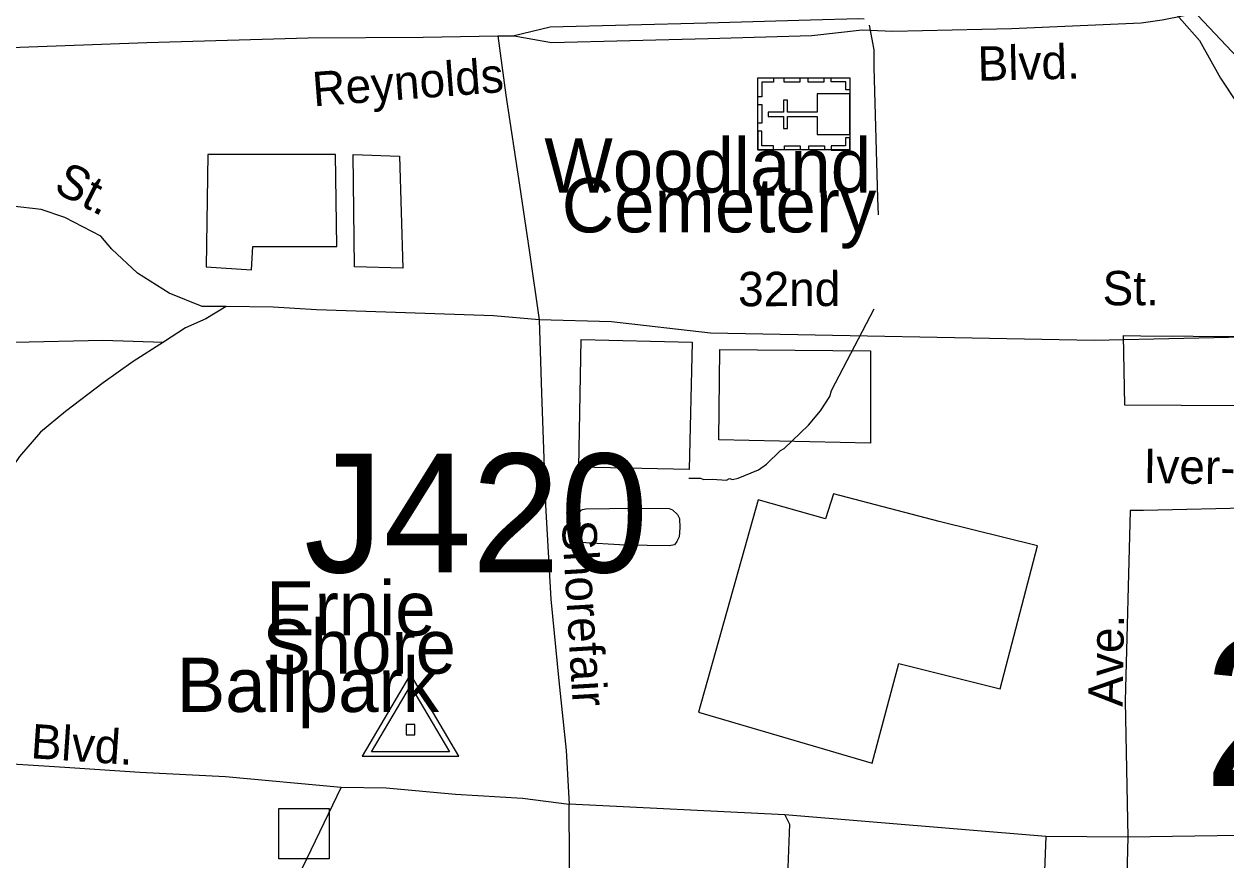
# Model space of a CAD drawing. Extents: x 1547597 to 1699558, y 810033 to 920809.
# Drawn here: x 1629091 to 1632413, y 867878 to 870188 of the extents above; entities that cross this region are included whole.
import ezdxf

# ---------------------------------------------------------------- set-up
doc = ezdxf.new("R2010")
doc.units = 0
for name, color, linetype in [('Exist Boundary Land Use Park Urban  Label', 7, 'Continuous'), ('Exist Cultural Cemetery Label', 7, 'Continuous'), ('Exist Cultural Church with Cemetery CELL', 7, 'Continuous'), ('Exist Cultural Warehouse Building Footprint', 7, 'Continuous'), ('Exist Hydrographic Misc Water Feature', 7, 'Continuous'), ('Exist Railroad Mainline', 7, 'Continuous'), ('Exist Road Non-System Structure Non-Sys Other CELL', 7, 'Continuous'), ('Exist Road Non-System Structure Non-Sys Other Number Label', 7, 'Continuous'), ('Exist Road Non-System Type 51', 7, 'Continuous'), ('Exist Road Non-System Type 51 Label', 7, 'Continuous'), ('Exist Road Secondary Structure Standard Bridge Number Label', 7, 'Continuous'), ('Exist Road Secondary Type 51 Divided Attributed', 7, 'Continuous'), ('Exist Road Secondary Type 51 Label', 7, 'Continuous'), ('Exist Road Secondary Type 51 Undivided 4 Lane Attributed', 7, 'Continuous'), ('Exist Survey Geodetic Marker CELL', 7, 'Continuous')]:
    doc.layers.add(name, color=color, linetype=linetype)

msp = doc.modelspace()

# ---------------------------------------------------------------- linework, layer by layer
at = {"layer": 'Exist Cultural Church with Cemetery CELL'}
for points in [[(1631119.1, 869840.3), (1631119.1, 870039.4), (1631373.7, 870039.4), (1631373.7, 869840.3)], [(1631162.5, 870039.5), (1631162.5, 870028.1), (1631130.3, 870028.1), (1631130.3, 869987.6), (1631119.2, 869987.6), (1631119.2, 870039.5)], [(1631235.6, 870028), (1631192.2, 870028), (1631192.2, 870039.4), (1631235.6, 870039.4)], [(1631301.5, 870028), (1631258.2, 870028), (1631258.2, 870039.4), (1631301.5, 870039.4)], [(1631373.7, 870006.3), (1631362.3, 870006.3), (1631362.3, 870028.3), (1631321.8, 870028.3), (1631321.8, 870039.4), (1631373.7, 870039.4)], [(1631373.7, 869883.4), (1631373.7, 869995.5), (1631283.1, 869995.5), (1631283.1, 869944.8), (1631201.6, 869944.8), (1631201.6, 869977.8), (1631190.6, 869977.8), (1631190.6, 869944.8), (1631148.4, 869944.8), (1631148.4, 869933.2), (1631190.6, 869933.2), (1631190.6, 869900.1), (1631201.6, 869900.1), (1631201.6, 869933.2), (1631283.1, 869933.2), (1631283.1, 869883.4)], [(1631119.1, 869914.4), (1631119.1, 869966.2), (1631130.5, 869966.2), (1631130.5, 869914.4)], [(1631162.4, 869840.3), (1631162.4, 869851.6), (1631130.2, 869851.6), (1631130.2, 869892.2), (1631119.1, 869892.2), (1631119.1, 869840.3)], [(1631236.6, 869840.3), (1631193.3, 869840.3), (1631193.3, 869851.7), (1631236.6, 869851.7)], [(1631303.8, 869840.3), (1631260.5, 869840.3), (1631260.5, 869851.7), (1631303.8, 869851.7)], [(1631373.7, 869873.4), (1631362.2, 869873.4), (1631362.2, 869851.4), (1631321.8, 869851.4), (1631321.8, 869840.2), (1631373.7, 869840.2)]]:
    msp.add_lwpolyline(points, close=True, dxfattribs=at)
at = {"layer": 'Exist Cultural Warehouse Building Footprint'}
for points in [[(1629951.9, 869827.4), (1629599.4, 869827.4), (1629595.1, 869517.6), (1629719.8, 869509), (1629724.1, 869573.6), (1629956.2, 869573.6)], [(1630000.6, 869827.4), (1630129.5, 869823.1), (1630138.1, 869513.3), (1630004.9, 869517.6)], [(1630937.8, 869309.2), (1630929.3, 868957.2), (1630625.1, 868963.6), (1630631.1, 869316.5)], [(1632178.3, 869326.8), (1632756.6, 869323.1), (1632756.6, 869131.4), (1632134.1, 869135.1), (1632130.1, 869327.9)], [(1631014.4, 869289.2), (1631431.2, 869285.5), (1631431.2, 869030.5), (1631011.4, 869039.2)], [(1630955.1, 868286.5), (1631435.1, 868145.3), (1631509.1, 868421.5), (1631789, 868351.5), (1631892.2, 868746), (1631620.7, 868813.9), (1631328.6, 868889.8), (1631306.4, 868821.3), (1631120.8, 868873.3)]]:
    msp.add_lwpolyline(points, close=True, dxfattribs=at)
at = {"layer": 'Exist Hydrographic Misc Water Feature'}
for points in [[(1630928.5, 868933.3), (1630961.2, 868933.3), (1630969.2, 868929.2), (1630993.2, 868930.8), (1631033.2, 868928.1), (1631041.2, 868932), (1631049.2, 868929.8), (1631065.2, 868933.5), (1631121.6, 868956.6), (1631143.8, 868972.2), (1631182.4, 869009.6), (1631192.5, 869015.3), (1631259.6, 869080.2), (1631292.2, 869119.7), (1631318.8, 869159.2), (1631323, 869175.2), (1631440.6, 869401.1)], [(1630644, 868848.3), (1630775.2, 868850.1), (1630874, 868849.3), (1630883.8, 868845.4), (1630897.8, 868832.9), (1630902.5, 868822), (1630903.6, 868796), (1630901.8, 868771.4), (1630896, 868758.3), (1630888.8, 868749), (1630874.6, 868746.3), (1630752.4, 868748.3), (1630628.7, 868755.5), (1630619.8, 868758), (1630613.7, 868767.5), (1630610.2, 868781.7), (1630610.3, 868795.9), (1630613.3, 868812.9), (1630622.6, 868834.5), (1630630.8, 868844.7), (1630635, 868846.6), (1630644, 868848.3)]]:
    msp.add_lwpolyline(points, dxfattribs=at)
at = {"layer": 'Exist Railroad Mainline'}
msp.add_lwpolyline([(1633900.3, 868574.7), (1633705.5, 868640.7), (1633673.2, 868664.1), (1633638.5, 868680.3), (1633573.8, 868724.1), (1633488.1, 868818.3), (1633411.7, 868919.6), (1633209.6, 869185.7), (1632901.7, 869612.4), (1632304.2, 870244.7)], dxfattribs=at)
at = {"layer": 'Exist Road Non-System Structure Non-Sys Other CELL'}
msp.add_lwpolyline([(1629795.7, 868020.8), (1629934.7, 868020.8), (1629934.7, 867881.7), (1629795.7, 867881.7)], close=True, dxfattribs=at)
at = {"layer": 'Exist Road Non-System Type 51'}
msp.add_line((1631194.5, 868003.3), (1630598.4, 868032.7), dxfattribs=at)
for points in [[(1632242.7, 870253.5), (1632339.7, 870142.6), (1632398, 870038.3), (1632484.5, 869907.9), (1632502.4, 869864.1), (1632678, 869537.9), (1632752.8, 869425.8), (1632792.6, 869330.7)], [(1631427.2, 870185.5), (1631440.3, 870116.6), (1631440.1, 870068.6), (1631449.9, 869706.7), (1631451.8, 869660.7)], [(1630400.6, 870155.8), (1630422.7, 869991.7), (1630460.5, 869743.3), (1630488.7, 869557.3), (1630515, 869371)], [(1629649.8, 869407.4), (1629584, 869407.9), (1629492.3, 869444.8), (1629404.9, 869499.6), (1629333.7, 869566.3), (1629304, 869602.5), (1629204.5, 869653.6), (1629138.8, 869676.1), (1629058.9, 869685), (1628929, 869682.2), (1628799, 869685.4), (1628659.1, 869686.7)], [(1629649.8, 869407.4), (1629593.7, 869373.9), (1629537.3, 869348.5), (1629477.1, 869309.1)], [(1630515, 869371), (1630389.1, 869382.2), (1630145.3, 869390.5), (1629899.6, 869398.9), (1629779.9, 869406), (1629649.8, 869407.4)], [(1630515, 869371), (1630521.1, 869169), (1630532.2, 868859), (1630547.7, 868599.1), (1630569.5, 868372.9), (1630589.8, 868180.8), (1630598.4, 868032.7)], [(1632792.6, 869330.7), (1632049.4, 869313.5), (1630988.5, 869334.1), (1630714.8, 869365.2), (1630515, 869371)], [(1628657.5, 869302.9), (1628821.5, 869307.4), (1629065.3, 869309), (1629309.3, 869314.7), (1629477.1, 869309.1)], [(1629477.1, 869309.1), (1629392.6, 869255.9), (1629310.1, 869196.6), (1629205.5, 869117.7), (1629137.1, 869060.4), (1629078.5, 868993), (1629047.9, 868947.4), (1629023.6, 868893.6), (1628978.8, 868806.1), (1628950.1, 868734.4)], [(1632505.4, 868851.1), (1632185.2, 868844.2), (1632148.5, 868844.2)], [(1632148.5, 868844.2), (1632135.1, 868316.7), (1632141.8, 867941.3)], [(1629044.6, 868144.7), (1629204, 868135.1), (1629411.6, 868121.1), (1629648.1, 868108.8), (1629968.1, 868079.2)], [(1629968.1, 868079.2), (1629860.4, 867855.4), (1629746.7, 867603.3), (1629639.1, 867580.1), (1629609.6, 867428.1), (1629577.9, 867333), (1629570.7, 867268.7), (1629558.1, 867208.7), (1629568.4, 867083.1), (1629572.6, 866907.1), (1629569.7, 866792.7), (1629568.9, 866677.7), (1629563.1, 866555.8), (1629566.9, 866456)], [(1629968.1, 868079.2), (1630092.6, 868077.1), (1630283.6, 868060.5), (1630469.3, 868048.7), (1630598.4, 868032.7)], [(1630885.4, 866159.2), (1630882.7, 866219.4), (1630866.3, 866276.8), (1630827.9, 866329.2), (1630763.4, 866412.2), (1630691, 866501.5), (1630642.2, 866572.1), (1630596.2, 866692.9), (1630591.8, 866779.9), (1630587.8, 866889.3), (1630587.6, 867077.2), (1630593.9, 867327), (1630596.3, 867580.9), (1630599.1, 867876.8), (1630598.4, 868032.7)], [(1631194.5, 868003.3), (1631206.8, 867977.5), (1631196.7, 867713.8), (1631194.5, 867697.6), (1631191.6, 867691), (1631187.5, 867686.5), (1631156.6, 867681.7), (1630940.6, 867655.9), (1630912.1, 867652.5)], [(1631915.8, 867943.4), (1631194.5, 868003.3)], [(1631915.8, 867943.4), (1631911.8, 867848.3), (1631855, 867714.7), (1631755, 867604.6), (1631681.6, 867504.4), (1631628.2, 867390.9), (1631601.5, 867220.6), (1631621.5, 867093.7), (1631668.2, 866926.8), (1631756.4, 866602.2)], [(1632141.8, 867941.3), (1631915.8, 867943.4)], [(1632141.8, 867941.3), (1632125.3, 867290.7)], [(1632512, 867946.3), (1632141.8, 867941.3)]]:
    msp.add_lwpolyline(points, dxfattribs=at)
at = {"layer": 'Exist Road Secondary Type 51 Divided Attributed'}
for points in [[(1630445.7, 870155.7), (1630549.6, 870137), (1630982.6, 870148.6), (1631269, 870156.5), (1631408.2, 870171.9), (1631492.2, 870168.6), (1631820.2, 870176.3), (1632179, 870191.9), (1632236.5, 870199.6), (1632297.9, 870211.9), (1632323.8, 870239.7)], [(1631413.5, 870201.8), (1631398.4, 870203.1), (1631265.2, 870198.9), (1630978.7, 870190.9), (1630545.8, 870179.4), (1630445.7, 870155.7)]]:
    msp.add_lwpolyline(points, dxfattribs=at)
at = {"layer": 'Exist Road Secondary Type 51 Undivided 4 Lane Attributed'}
msp.add_lwpolyline([(1626761.9, 870087.1), (1626945.6, 870094.9), (1627153.6, 870098.5), (1627569.6, 870103.8), (1627765.3, 870095.7), (1627821.4, 870096.9), (1628067.2, 870102.1), (1628445.1, 870103.9), (1628663, 870105.4), (1628953.1, 870120.2), (1629430.9, 870136.9), (1629876.8, 870149.8), (1630194.8, 870152.2), (1630400.6, 870155.8), (1630445.7, 870155.7)], dxfattribs=at)
at = {"layer": 'Exist Survey Geodetic Marker CELL'}
for points in [[(1630293.5, 868165.3), (1630159.5, 868391.4), (1630026.1, 868165.3)], [(1630267.6, 868177.4), (1630052, 868177.4), (1630159.5, 868359.6)], [(1630171.8, 868224), (1630171.8, 868252.3), (1630147.6, 868252.3), (1630147.6, 868224)]]:
    msp.add_lwpolyline(points, close=True, dxfattribs=at)

# ---------------------------------------------------------------- texts
at = {"layer": 'Exist Boundary Land Use Park Urban  Label'}
for s, p in [('Ernie', (1629760.5, 868498.6)), ('Shore', (1629750, 868392.9)), ('Ballpark', (1629513.6, 868287.2))]:
    msp.add_text(s, height=150, dxfattribs=at).set_placement(p)
at = {"layer": 'Exist Cultural Cemetery Label'}
for s, p in [('Woodland', (1630529.3, 869722.5)), ('Cemetery', (1630577.4, 869612.6))]:
    msp.add_text(s, height=150, dxfattribs=at).set_placement(p)
at = {"layer": 'Exist Road Non-System Structure Non-Sys Other Number Label'}
msp.add_text('J420', height=328.08, dxfattribs=at).set_placement((1629865.2, 868673))
at = {"layer": 'Exist Road Non-System Type 51 Label'}
for s, rotation, p in [('St.', 332.8227, (1629169.4, 869726.9)), ('32nd', 0.141, (1631064.9, 869408.4)), ('St.', 0.141, (1632072.4, 869410.9)), ('Iver- ness', 358.9816, (1632184.9, 868920.2)), ('Shorefair', 273.421, (1630577.4, 868814.7)), ('Ave.', 89.1425, (1632127.6, 868301.3)), ('Blvd.', 356.1365, (1629108, 868159.7))]:
    msp.add_text(s, height=95, rotation=rotation, dxfattribs=at).set_placement(p)
at = {"layer": 'Exist Road Secondary Structure Standard Bridge Number Label'}
msp.add_text('263', height=410.1, dxfattribs=at).set_placement((1632350.6, 868082.4))
at = {"layer": 'Exist Road Secondary Type 51 Label'}
for s, rotation, p in [('Blvd.', 1.3519, (1631727.8, 870031.2)), ('Reynolds', 4.3737, (1629891.8, 869960.5))]:
    msp.add_text(s, height=95, rotation=rotation, dxfattribs=at).set_placement(p)

doc.saveas('drawing.dxf')
